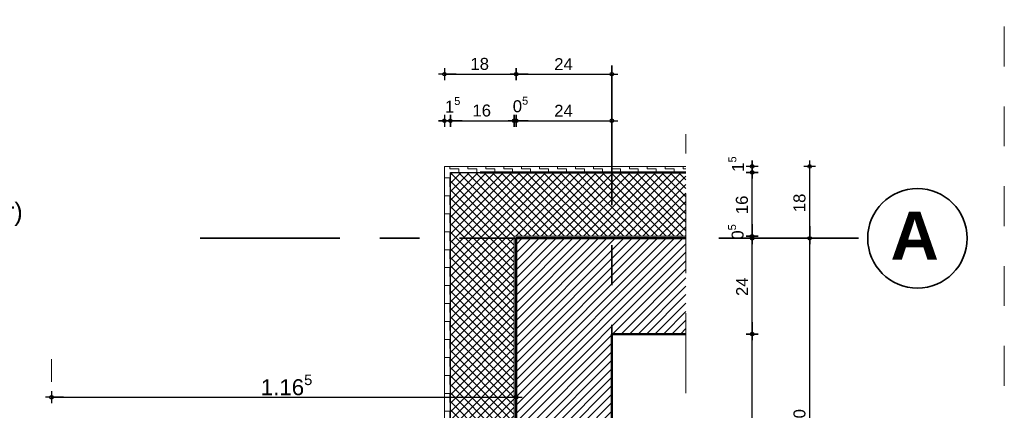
# Model space of a CAD drawing. Header units: metres. Extents: x 1314 to 1415, y -87 to -52.
# Tile 575 of 656: x 1412.799 to 1415.268, y -75.687 to -74.709. Entities that reach past the tile are written whole.
import ezdxf

# ---------------------------------------------------------------- set-up
doc = ezdxf.new("R2010")
doc.units = ezdxf.units.M
doc.header["$PDMODE"] = 65
for name, pattern in [('AUSGEZOGEN', [0]), ('PUNKT2_S9', [0.0015, 0, -0.0015]), ('STRICHLINIE2_S3', [0.275, 0.2, -0.075]), ('STRICHLINIE_S4', [0.008, 0.006, -0.002]), ('STRICHPUNKT2_S5', [0.5, 0.35, -0.05, 0.05, -0.05])]:
    doc.linetypes.add(name, pattern=pattern)
doc.layers.add('XR$8$_42154', color=7, linetype='Continuous')
for name, color, linetype, lineweight in [('XR$8$Achsen', 4, 'AUSGEZOGEN', 13), ('XR$8$Allgemein', 4, 'AUSGEZOGEN', 13), ('XR$8$Maßlinie 1_50', 7, 'AUSGEZOGEN', 25), ('XR$8$Muster', 4, 'AUSGEZOGEN', 13), ('XR$8$Schraffur', 4, 'AUSGEZOGEN', 13), ('XR$8$Text 1_50', 3, 'AUSGEZOGEN', 18), ('XR$8$Wand', 1, 'AUSGEZOGEN', 50), ('XR$8$Wand Mauerwerk tr_1', 42, 'AUSGEZOGEN', 18)]:
    doc.layers.add(name, color=color, linetype=linetype, lineweight=lineweight)
doc.styles.add('ARIAL', font='arial.ttf')
doc.dimstyles.new('DIMSTYLE_49', dxfattribs={"dimtxt": 0.03, "dimasz": 0.03, "dimexe": 0, "dimexo": 1e-06, "dimgap": 0.015, "dimtad": 2, "dimdec": 0, "dimlfac": 100, "dimrnd": 0.5, "dimzin": 12, "dimdsep": 46, "dimtxsty": 'ARIAL', "dimblk1": 'ALL_ML_KREIS', "dimblk2": 'ALL_ML_KREIS', "dimsah": 1, "dimcen": 0, "dimse1": 1, "dimse2": 1, "dimclrd": 7, "dimclre": 7, "dimclrt": 7, "dimadec": 0, "dimazin": 0, "dimtfac": 1, "dimtdec": 0, "dimtix": 1, "dimtmove": 2, "dimatfit": 3, "dimfxl": 0, "dimtzin": 0, "dimlwd": 0, "dimlwe": 25, "dimarcsym": 0})
doc.dimstyles.new('DIMSTYLE_54', dxfattribs={"dimtxt": 0.03, "dimasz": 0.03, "dimexe": 0, "dimexo": 1e-06, "dimgap": 0.015, "dimtad": 2, "dimdec": 1, "dimlfac": 100, "dimrnd": 0.5, "dimzin": 12, "dimdsep": 46, "dimtxsty": 'ARIAL', "dimblk1": 'ALL_ML_KREIS', "dimblk2": 'ALL_ML_KREIS', "dimsah": 1, "dimcen": 0, "dimse1": 1, "dimse2": 1, "dimclrd": 7, "dimclre": 7, "dimclrt": 7, "dimadec": 0, "dimazin": 0, "dimtfac": 1, "dimtdec": 0, "dimtix": 1, "dimtmove": 2, "dimatfit": 3, "dimfxl": 0, "dimtvp": 1.2, "dimtzin": 0, "dimlwd": 0, "dimlwe": 25, "dimarcsym": 0})
doc.dimstyles.new('DIMSTYLE_57', dxfattribs={"dimtxt": 0.03, "dimasz": 0.03, "dimexe": 0, "dimexo": 1e-06, "dimgap": 0.015, "dimtad": 2, "dimdec": 1, "dimlfac": 100, "dimrnd": 0.5, "dimzin": 4, "dimdsep": 46, "dimtxsty": 'ARIAL', "dimblk1": 'ALL_ML_KREIS', "dimblk2": 'ALL_ML_KREIS', "dimsah": 1, "dimcen": 0, "dimse1": 1, "dimse2": 1, "dimclrd": 7, "dimclre": 7, "dimclrt": 7, "dimadec": 0, "dimazin": 0, "dimtfac": 1, "dimtdec": 0, "dimtix": 1, "dimtmove": 2, "dimatfit": 3, "dimfxl": 0, "dimtvp": 1.2, "dimtzin": 0, "dimlwd": 0, "dimlwe": 25, "dimarcsym": 0})
doc.dimstyles.new('DIMSTYLE_58', dxfattribs={"dimtxt": 0.03, "dimasz": 0.03, "dimexe": 0, "dimexo": 1e-06, "dimgap": 0.015, "dimtad": 2, "dimdec": 1, "dimlfac": 100, "dimrnd": 0.5, "dimzin": 4, "dimdsep": 46, "dimtxsty": 'ARIAL', "dimblk1": 'ALL_ML_KREIS', "dimblk2": 'ALL_ML_KREIS', "dimsah": 1, "dimcen": 0, "dimse1": 1, "dimse2": 1, "dimclrd": 7, "dimclre": 7, "dimclrt": 7, "dimadec": 0, "dimazin": 0, "dimtfac": 1, "dimtdec": 0, "dimtix": 1, "dimtmove": 2, "dimatfit": 3, "dimfxl": 0, "dimtzin": 0, "dimlwd": 0, "dimlwe": 25, "dimarcsym": 0})
doc.dimstyles.new('DIMSTYLE_61', dxfattribs={"dimtxt": 0.04, "dimasz": 0.03, "dimexe": 0, "dimexo": 1e-06, "dimgap": 0.02, "dimtad": 2, "dimdec": 3, "dimrnd": 0.005, "dimzin": 4, "dimdsep": 46, "dimtxsty": 'ARIAL', "dimblk1": 'ALL_ML_KREIS', "dimblk2": 'ALL_ML_KREIS', "dimsah": 1, "dimcen": 0, "dimse1": 1, "dimse2": 1, "dimclrd": 7, "dimclre": 7, "dimclrt": 7, "dimadec": 0, "dimazin": 0, "dimtfac": 1, "dimtdec": 0, "dimtix": 1, "dimtmove": 2, "dimatfit": 3, "dimfxl": 0, "dimtzin": 0, "dimlwd": 0, "dimlwe": 25, "dimarcsym": 0})

# ---------------------------------------------------------------- blocks, each defined once
blk = doc.blocks.new('ALL_ML_KREIS')
at = {"color": 0, "linetype": 'ByBlock', "lineweight": -2}
for p, q in [((-1, 0), (0.5, 0)), ((0, -0.5), (0, 0.5))]:
    blk.add_line(p, q, dxfattribs=at)
blk.add_circle((0, 0), 0.15, dxfattribs=at)
blk = doc.blocks.new('*D454')
at = {"layer": 'DEFPOINTS', "color": 7, "linetype": 'AUSGEZOGEN', "lineweight": 25, "transparency": 33554687}
for p in [(1414.2838, -75.4964), (1414.2838, -76.1464), (1414.6353, -76.1464)]:
    blk.add_point(p, dxfattribs=at)
at = {"layer": 'XR$8$Maßlinie 1_50', "color": 7, "linetype": 'AUSGEZOGEN', "lineweight": -2, "transparency": 33554687}
blk.add_line((1414.6353, -76.1464), (1414.6353, -75.4964), dxfattribs=at)
at = {"layer": 'XR$8$Maßlinie 1_50', "color": 7, "linetype": 'AUSGEZOGEN', "lineweight": 25, "transparency": 33554687, "xscale": 0.03, "yscale": 0.03, "zscale": 0.03}
for p, rotation in [((1414.6353, -75.4964), 90), ((1414.6353, -76.1464), 270)]:
    blk.add_blockref('ALL_ML_KREIS', p, dxfattribs=dict(at, rotation=rotation))
at = {"layer": 'XR$8$Maßlinie 1_50', "color": 7, "linetype": 'AUSGEZOGEN', "lineweight": 25, "transparency": 33554687, "insert": (1414.6098, -75.8228), "char_height": 0.03, "width": 0.06, "attachment_point": 5, "rotation": 90, "style": 'ARIAL'}
blk.add_mtext('\\A1;{65}', dxfattribs=at)
blk = doc.blocks.new('*D455')
at = {"layer": 'DEFPOINTS', "color": 7, "linetype": 'AUSGEZOGEN', "lineweight": 25, "transparency": 33554687}
for p in [(1414.2838, -75.2564), (1414.2838, -75.4964), (1414.6353, -75.4964)]:
    blk.add_point(p, dxfattribs=at)
at = {"layer": 'XR$8$Maßlinie 1_50', "color": 7, "linetype": 'AUSGEZOGEN', "lineweight": -2, "transparency": 33554687}
blk.add_line((1414.6353, -75.4964), (1414.6353, -75.2564), dxfattribs=at)
at = {"layer": 'XR$8$Maßlinie 1_50', "color": 7, "linetype": 'AUSGEZOGEN', "lineweight": 25, "transparency": 33554687, "xscale": 0.03, "yscale": 0.03, "zscale": 0.03}
for p, rotation in [((1414.6353, -75.2564), 90), ((1414.6353, -75.4964), 270)]:
    blk.add_blockref('ALL_ML_KREIS', p, dxfattribs=dict(at, rotation=rotation))
at = {"layer": 'XR$8$Maßlinie 1_50', "color": 7, "linetype": 'AUSGEZOGEN', "lineweight": 25, "transparency": 33554687, "insert": (1414.6103, -75.3777), "char_height": 0.03, "width": 0.06, "attachment_point": 5, "rotation": 90, "style": 'ARIAL'}
blk.add_mtext('\\A1;{24}', dxfattribs=at)
blk = doc.blocks.new('*D456')
at = {"layer": 'DEFPOINTS', "color": 7, "linetype": 'AUSGEZOGEN', "lineweight": 25, "transparency": 33554687}
for p in [(1414.2838, -75.2564), (1414.2888, -75.2514), (1414.6353, -75.2564)]:
    blk.add_point(p, dxfattribs=at)
at = {"layer": 'XR$8$Maßlinie 1_50', "color": 7, "linetype": 'AUSGEZOGEN', "lineweight": -2, "transparency": 33554687}
blk.add_line((1414.6353, -75.2564), (1414.6353, -75.2514), dxfattribs=at)
at = {"layer": 'XR$8$Maßlinie 1_50', "color": 7, "linetype": 'AUSGEZOGEN', "lineweight": 25, "transparency": 33554687, "xscale": 0.03, "yscale": 0.03, "zscale": 0.03}
for p, rotation in [((1414.6353, -75.2564), 270), ((1414.6353, -75.2514), 90)]:
    blk.add_blockref('ALL_ML_KREIS', p, dxfattribs=dict(at, rotation=rotation))
at = {"layer": 'XR$8$Maßlinie 1_50', "color": 7, "linetype": 'AUSGEZOGEN', "lineweight": 25, "transparency": 33554687, "insert": (1414.5948, -75.2405), "char_height": 0.03, "width": 0.09, "attachment_point": 5, "rotation": 90, "style": 'ARIAL'}
blk.add_mtext('\\A1;{\\A1;{0\\H0.019800;\\S5^ ;}}', dxfattribs=at)
blk = doc.blocks.new('*D457')
at = {"layer": 'DEFPOINTS', "color": 7, "linetype": 'AUSGEZOGEN', "lineweight": 25, "transparency": 33554687}
for p in [(1414.4488, -75.0914), (1414.2888, -75.2514), (1414.6353, -75.2514)]:
    blk.add_point(p, dxfattribs=at)
at = {"layer": 'XR$8$Maßlinie 1_50', "color": 7, "linetype": 'AUSGEZOGEN', "lineweight": -2, "transparency": 33554687}
blk.add_line((1414.6353, -75.2514), (1414.6353, -75.0914), dxfattribs=at)
at = {"layer": 'XR$8$Maßlinie 1_50', "color": 7, "linetype": 'AUSGEZOGEN', "lineweight": 25, "transparency": 33554687, "xscale": 0.03, "yscale": 0.03, "zscale": 0.03}
for p, rotation in [((1414.6353, -75.0914), 90), ((1414.6353, -75.2514), 270)]:
    blk.add_blockref('ALL_ML_KREIS', p, dxfattribs=dict(at, rotation=rotation))
at = {"layer": 'XR$8$Maßlinie 1_50', "color": 7, "linetype": 'AUSGEZOGEN', "lineweight": 25, "transparency": 33554687, "insert": (1414.6098, -75.1727), "char_height": 0.03, "width": 0.06, "attachment_point": 5, "rotation": 90, "style": 'ARIAL'}
blk.add_mtext('\\A1;{16}', dxfattribs=at)
blk = doc.blocks.new('*D458')
at = {"layer": 'DEFPOINTS', "color": 7, "linetype": 'AUSGEZOGEN', "lineweight": 25, "transparency": 33554687}
for p in [(1414.4638, -75.0764), (1414.4488, -75.0914), (1414.6353, -75.0914)]:
    blk.add_point(p, dxfattribs=at)
at = {"layer": 'XR$8$Maßlinie 1_50', "color": 7, "linetype": 'AUSGEZOGEN', "lineweight": -2, "transparency": 33554687}
blk.add_line((1414.6353, -75.0914), (1414.6353, -75.0764), dxfattribs=at)
at = {"layer": 'XR$8$Maßlinie 1_50', "color": 7, "linetype": 'AUSGEZOGEN', "lineweight": 25, "transparency": 33554687, "xscale": 0.03, "yscale": 0.03, "zscale": 0.03}
for p, rotation in [((1414.6353, -75.0914), 270), ((1414.6353, -75.0764), 90)]:
    blk.add_blockref('ALL_ML_KREIS', p, dxfattribs=dict(at, rotation=rotation))
at = {"layer": 'XR$8$Maßlinie 1_50', "color": 7, "linetype": 'AUSGEZOGEN', "lineweight": 25, "transparency": 33554687, "insert": (1414.5953, -75.0705), "char_height": 0.03, "width": 0.09, "attachment_point": 5, "rotation": 90, "style": 'ARIAL'}
blk.add_mtext('\\A1;{\\A1;{1\\H0.019800;\\S5^ ;}}', dxfattribs=at)
blk = doc.blocks.new('*D459')
at = {"layer": 'DEFPOINTS', "color": 7, "linetype": 'AUSGEZOGEN', "lineweight": 25, "transparency": 33554687}
for p in [(1413.8638, -74.9619), (1413.8638, -75.3394), (1413.8788, -75.3394)]:
    blk.add_point(p, dxfattribs=at)
at = {"layer": 'XR$8$Maßlinie 1_50', "color": 7, "linetype": 'AUSGEZOGEN', "lineweight": -2, "transparency": 33554687}
blk.add_line((1413.8638, -74.9619), (1413.8788, -74.9619), dxfattribs=at)
at = {"layer": 'XR$8$Maßlinie 1_50', "color": 7, "linetype": 'AUSGEZOGEN', "lineweight": 25, "transparency": 33554687, "xscale": 0.03, "yscale": 0.03, "zscale": 0.03, "rotation": 180}
blk.add_blockref('ALL_ML_KREIS', (1413.8638, -74.9619), dxfattribs=at)
at = {"layer": 'XR$8$Maßlinie 1_50', "color": 7, "linetype": 'AUSGEZOGEN', "lineweight": 25, "transparency": 33554687, "xscale": 0.03, "yscale": 0.03, "zscale": 0.03}
blk.add_blockref('ALL_ML_KREIS', (1413.8788, -74.9619), dxfattribs=at)
at = {"layer": 'XR$8$Maßlinie 1_50', "color": 7, "linetype": 'AUSGEZOGEN', "lineweight": 25, "transparency": 33554687, "insert": (1413.8846, -74.9219), "char_height": 0.03, "width": 0.09, "attachment_point": 5, "style": 'ARIAL'}
blk.add_mtext('\\A1;{\\A1;{1\\H0.019800;\\S5^ ;}}', dxfattribs=at)
blk = doc.blocks.new('*D460')
at = {"layer": 'DEFPOINTS', "color": 7, "linetype": 'AUSGEZOGEN', "lineweight": 25, "transparency": 33554687}
for p in [(1413.8788, -74.9619), (1413.8788, -75.3394), (1414.0388, -75.3344)]:
    blk.add_point(p, dxfattribs=at)
at = {"layer": 'XR$8$Maßlinie 1_50', "color": 7, "linetype": 'AUSGEZOGEN', "lineweight": -2, "transparency": 33554687}
blk.add_line((1413.8788, -74.9619), (1414.0388, -74.9619), dxfattribs=at)
at = {"layer": 'XR$8$Maßlinie 1_50', "color": 7, "linetype": 'AUSGEZOGEN', "lineweight": 25, "transparency": 33554687, "xscale": 0.03, "yscale": 0.03, "zscale": 0.03, "rotation": 180}
blk.add_blockref('ALL_ML_KREIS', (1413.8788, -74.9619), dxfattribs=at)
at = {"layer": 'XR$8$Maßlinie 1_50', "color": 7, "linetype": 'AUSGEZOGEN', "lineweight": 25, "transparency": 33554687, "xscale": 0.03, "yscale": 0.03, "zscale": 0.03}
blk.add_blockref('ALL_ML_KREIS', (1414.0388, -74.9619), dxfattribs=at)
at = {"layer": 'XR$8$Maßlinie 1_50', "color": 7, "linetype": 'AUSGEZOGEN', "lineweight": 25, "transparency": 33554687, "insert": (1413.9574, -74.9364), "char_height": 0.03, "width": 0.12, "attachment_point": 5, "style": 'ARIAL'}
blk.add_mtext('\\A1;{\\A1;{16\\H0.019800;\\S^ ;}}', dxfattribs=at)
blk = doc.blocks.new('*D461')
at = {"layer": 'DEFPOINTS', "color": 7, "linetype": 'AUSGEZOGEN', "lineweight": 25, "transparency": 33554687}
for p in [(1414.0388, -74.9619), (1414.0388, -75.3344), (1414.0438, -75.5894)]:
    blk.add_point(p, dxfattribs=at)
at = {"layer": 'XR$8$Maßlinie 1_50', "color": 7, "linetype": 'AUSGEZOGEN', "lineweight": -2, "transparency": 33554687}
blk.add_line((1414.0388, -74.9619), (1414.0438, -74.9619), dxfattribs=at)
at = {"layer": 'XR$8$Maßlinie 1_50', "color": 7, "linetype": 'AUSGEZOGEN', "lineweight": 25, "transparency": 33554687, "xscale": 0.03, "yscale": 0.03, "zscale": 0.03}
blk.add_blockref('ALL_ML_KREIS', (1414.0438, -74.9619), dxfattribs=at)
at = {"layer": 'XR$8$Maßlinie 1_50', "color": 7, "linetype": 'AUSGEZOGEN', "lineweight": 25, "transparency": 33554687, "xscale": 0.03, "yscale": 0.03, "zscale": 0.03, "rotation": 180}
blk.add_blockref('ALL_ML_KREIS', (1414.0388, -74.9619), dxfattribs=at)
at = {"layer": 'XR$8$Maßlinie 1_50', "color": 7, "linetype": 'AUSGEZOGEN', "lineweight": 25, "transparency": 33554687, "insert": (1414.0546, -74.9214), "char_height": 0.03, "width": 0.09, "attachment_point": 5, "style": 'ARIAL'}
blk.add_mtext('\\A1;{\\A1;{0\\H0.019800;\\S5^ ;}}', dxfattribs=at)
blk = doc.blocks.new('*D462')
at = {"layer": 'DEFPOINTS', "color": 7, "linetype": 'AUSGEZOGEN', "lineweight": 25, "transparency": 33554687}
for p in [(1414.0438, -74.9619), (1414.2838, -75.5527), (1414.0438, -75.5894)]:
    blk.add_point(p, dxfattribs=at)
at = {"layer": 'XR$8$Maßlinie 1_50', "color": 7, "linetype": 'AUSGEZOGEN', "lineweight": -2, "transparency": 33554687}
blk.add_line((1414.0438, -74.9619), (1414.2838, -74.9619), dxfattribs=at)
at = {"layer": 'XR$8$Maßlinie 1_50', "color": 7, "linetype": 'AUSGEZOGEN', "lineweight": 25, "transparency": 33554687, "xscale": 0.03, "yscale": 0.03, "zscale": 0.03, "rotation": 180}
blk.add_blockref('ALL_ML_KREIS', (1414.0438, -74.9619), dxfattribs=at)
at = {"layer": 'XR$8$Maßlinie 1_50', "color": 7, "linetype": 'AUSGEZOGEN', "lineweight": 25, "transparency": 33554687, "xscale": 0.03, "yscale": 0.03, "zscale": 0.03}
blk.add_blockref('ALL_ML_KREIS', (1414.2838, -74.9619), dxfattribs=at)
at = {"layer": 'XR$8$Maßlinie 1_50', "color": 7, "linetype": 'AUSGEZOGEN', "lineweight": 25, "transparency": 33554687, "insert": (1414.1625, -74.9369), "char_height": 0.03, "width": 0.12, "attachment_point": 5, "style": 'ARIAL'}
blk.add_mtext('\\A1;{\\A1;{24\\H0.019800;\\S^ ;}}', dxfattribs=at)
blk = doc.blocks.new('*D463')
at = {"layer": 'DEFPOINTS', "color": 7, "linetype": 'AUSGEZOGEN', "lineweight": 25, "transparency": 33554687}
for p in [(1413.8638, -74.8451), (1413.8638, -75.4713), (1414.0438, -75.5219)]:
    blk.add_point(p, dxfattribs=at)
at = {"layer": 'XR$8$Maßlinie 1_50', "color": 7, "linetype": 'AUSGEZOGEN', "lineweight": -2, "transparency": 33554687}
blk.add_line((1413.8638, -74.8451), (1414.0438, -74.8451), dxfattribs=at)
at = {"layer": 'XR$8$Maßlinie 1_50', "color": 7, "linetype": 'AUSGEZOGEN', "lineweight": 25, "transparency": 33554687, "xscale": 0.03, "yscale": 0.03, "zscale": 0.03, "rotation": 180}
blk.add_blockref('ALL_ML_KREIS', (1413.8638, -74.8451), dxfattribs=at)
at = {"layer": 'XR$8$Maßlinie 1_50', "color": 7, "linetype": 'AUSGEZOGEN', "lineweight": 25, "transparency": 33554687, "xscale": 0.03, "yscale": 0.03, "zscale": 0.03}
blk.add_blockref('ALL_ML_KREIS', (1414.0438, -74.8451), dxfattribs=at)
at = {"layer": 'XR$8$Maßlinie 1_50', "color": 7, "linetype": 'AUSGEZOGEN', "lineweight": 25, "transparency": 33554687, "insert": (1413.9524, -74.8196), "char_height": 0.03, "width": 0.12, "attachment_point": 5, "style": 'ARIAL'}
blk.add_mtext('\\A1;{\\A1;{18\\H0.019800;\\S^ ;}}', dxfattribs=at)
blk = doc.blocks.new('*D464')
at = {"layer": 'DEFPOINTS', "color": 7, "linetype": 'AUSGEZOGEN', "lineweight": 25, "transparency": 33554687}
for p in [(1414.0438, -74.8451), (1414.2838, -75.4964), (1414.0438, -75.5219)]:
    blk.add_point(p, dxfattribs=at)
at = {"layer": 'XR$8$Maßlinie 1_50', "color": 7, "linetype": 'AUSGEZOGEN', "lineweight": -2, "transparency": 33554687}
blk.add_line((1414.0438, -74.8451), (1414.2838, -74.8451), dxfattribs=at)
at = {"layer": 'XR$8$Maßlinie 1_50', "color": 7, "linetype": 'AUSGEZOGEN', "lineweight": 25, "transparency": 33554687, "xscale": 0.03, "yscale": 0.03, "zscale": 0.03, "rotation": 180}
blk.add_blockref('ALL_ML_KREIS', (1414.0438, -74.8451), dxfattribs=at)
at = {"layer": 'XR$8$Maßlinie 1_50', "color": 7, "linetype": 'AUSGEZOGEN', "lineweight": 25, "transparency": 33554687, "xscale": 0.03, "yscale": 0.03, "zscale": 0.03}
blk.add_blockref('ALL_ML_KREIS', (1414.2838, -74.8451), dxfattribs=at)
at = {"layer": 'XR$8$Maßlinie 1_50', "color": 7, "linetype": 'AUSGEZOGEN', "lineweight": 25, "transparency": 33554687, "insert": (1414.1625, -74.8201), "char_height": 0.03, "width": 0.12, "attachment_point": 5, "style": 'ARIAL'}
blk.add_mtext('\\A1;{\\A1;{24\\H0.019800;\\S^ ;}}', dxfattribs=at)
blk = doc.blocks.new('*D465')
at = {"layer": 'DEFPOINTS', "color": 7, "linetype": 'AUSGEZOGEN', "lineweight": 25, "transparency": 33554687}
for p in [(1414.2838, -75.2564), (1414.2838, -76.1564), (1414.7796, -76.1564)]:
    blk.add_point(p, dxfattribs=at)
at = {"layer": 'XR$8$Maßlinie 1_50', "color": 7, "linetype": 'AUSGEZOGEN', "lineweight": -2, "transparency": 33554687}
blk.add_line((1414.7796, -76.1564), (1414.7796, -75.2564), dxfattribs=at)
at = {"layer": 'XR$8$Maßlinie 1_50', "color": 7, "linetype": 'AUSGEZOGEN', "lineweight": 25, "transparency": 33554687, "xscale": 0.03, "yscale": 0.03, "zscale": 0.03}
for p, rotation in [((1414.7796, -75.2564), 90), ((1414.7796, -76.1564), 270)]:
    blk.add_blockref('ALL_ML_KREIS', p, dxfattribs=dict(at, rotation=rotation))
at = {"layer": 'XR$8$Maßlinie 1_50', "color": 7, "linetype": 'AUSGEZOGEN', "lineweight": 25, "transparency": 33554687, "insert": (1414.7541, -75.7077), "char_height": 0.03, "width": 0.06, "attachment_point": 5, "rotation": 90, "style": 'ARIAL'}
blk.add_mtext('\\A1;{90}', dxfattribs=at)
blk = doc.blocks.new('*D466')
at = {"layer": 'DEFPOINTS', "color": 7, "linetype": 'AUSGEZOGEN', "lineweight": 25, "transparency": 33554687}
for p in [(1414.2838, -75.0764), (1414.2838, -75.2564), (1414.7796, -75.2564)]:
    blk.add_point(p, dxfattribs=at)
at = {"layer": 'XR$8$Maßlinie 1_50', "color": 7, "linetype": 'AUSGEZOGEN', "lineweight": -2, "transparency": 33554687}
blk.add_line((1414.7796, -75.2564), (1414.7796, -75.0764), dxfattribs=at)
at = {"layer": 'XR$8$Maßlinie 1_50', "color": 7, "linetype": 'AUSGEZOGEN', "lineweight": 25, "transparency": 33554687, "xscale": 0.03, "yscale": 0.03, "zscale": 0.03}
for p, rotation in [((1414.7796, -75.0764), 90), ((1414.7796, -75.2564), 270)]:
    blk.add_blockref('ALL_ML_KREIS', p, dxfattribs=dict(at, rotation=rotation))
at = {"layer": 'XR$8$Maßlinie 1_50', "color": 7, "linetype": 'AUSGEZOGEN', "lineweight": 25, "transparency": 33554687, "insert": (1414.7541, -75.1678), "char_height": 0.03, "width": 0.06, "attachment_point": 5, "rotation": 90, "style": 'ARIAL'}
blk.add_mtext('\\A1;{18}', dxfattribs=at)
blk = doc.blocks.new('*D483')
at = {"layer": 'DEFPOINTS', "color": 7, "linetype": 'AUSGEZOGEN', "lineweight": 25, "transparency": 33554687}
for p in [(1412.8788, -75.6547), (1412.8788, -76.0432), (1414.0438, -76.0288)]:
    blk.add_point(p, dxfattribs=at)
at = {"layer": 'XR$8$Maßlinie 1_50', "color": 7, "linetype": 'AUSGEZOGEN', "lineweight": -2, "transparency": 33554687}
blk.add_line((1412.8788, -75.6547), (1414.0438, -75.6547), dxfattribs=at)
at = {"layer": 'XR$8$Maßlinie 1_50', "color": 7, "linetype": 'AUSGEZOGEN', "lineweight": 25, "transparency": 33554687, "xscale": 0.03, "yscale": 0.03, "zscale": 0.03, "rotation": 180}
blk.add_blockref('ALL_ML_KREIS', (1412.8788, -75.6547), dxfattribs=at)
at = {"layer": 'XR$8$Maßlinie 1_50', "color": 7, "linetype": 'AUSGEZOGEN', "lineweight": 25, "transparency": 33554687, "xscale": 0.03, "yscale": 0.03, "zscale": 0.03}
blk.add_blockref('ALL_ML_KREIS', (1414.0438, -75.6547), dxfattribs=at)
at = {"layer": 'XR$8$Maßlinie 1_50', "color": 7, "linetype": 'AUSGEZOGEN', "lineweight": 25, "transparency": 33554687, "insert": (1413.4682, -75.624), "char_height": 0.04, "width": 0.2, "attachment_point": 5, "style": 'ARIAL'}
blk.add_mtext('\\A1;{\\A1;{1.16\\H0.026400;\\S5^ ;}}', dxfattribs=at)

msp = doc.modelspace()

# ---------------------------------------------------------------- hatches: boundary and pattern name
at = {"layer": 'XR$8$Allgemein', "linetype": 'AUSGEZOGEN', "lineweight": 13, "transparency": 33554687}
h = msp.add_hatch(dxfattribs=at)
h.set_pattern_fill('SCHRAFFUR_6', color=4, scale=0.01, style=0, pattern_type=2)
h.set_pattern_definition([(45, (0, 0), (-0.01060660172, 0.01060660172), []), (135, (0, 0), (-0.01060660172, -0.01060660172), [])])
h.paths.add_polyline_path([(1414.0388, -75.2514), (1414.4693, -75.2514), (1414.4693, -75.0914), (1413.8788, -75.0914), (1413.8788, -76.1564), (1414.0388, -76.1564)], flags=0)
at = {"layer": 'XR$8$Muster', "linetype": 'AUSGEZOGEN', "lineweight": 13, "transparency": 33554687}
h = msp.add_hatch(dxfattribs=at)
h.set_pattern_fill('MUSTER', color=4, scale=0.0225, style=0, pattern_type=2)
h.set_pattern_definition([(0, (0.045, 0.045), (0.0225, 0.0225), [0.0225, -0.0225]), (90, (0.045, 0.045), (-0.0225, 0.0225), [0.0225, -0.0225])])
h.paths.add_polyline_path([(1414.4693, -75.0914), (1414.4693, -75.0764), (1413.8638, -75.0764), (1413.8638, -75.9964), (1413.8788, -75.9964), (1413.8788, -75.0914)], flags=0)
at = {"layer": 'XR$8$Schraffur', "linetype": 'AUSGEZOGEN', "lineweight": 13, "transparency": 33554687}
h = msp.add_hatch(dxfattribs=at)
h.set_pattern_fill('SCHRAFFUR_5', color=52, scale=0.01, style=0, pattern_type=2)
h.set_pattern_definition([(45, (0, 0), (-0.02121320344, 0.02121320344), []), (45, (-0.010607, 0.010607), (-0.02121320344, 0.02121320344), [])])
h.paths.add_polyline_path([(1414.2838, -75.4964), (1414.4693, -75.4964), (1414.4693, -75.2564), (1414.0438, -75.2564), (1414.0438, -76.1464), (1414.2838, -76.1464)], flags=0)

# ---------------------------------------------------------------- linework, layer by layer
at = {"layer": 'XR$8$_42154', "color": 7, "linetype": 'STRICHLINIE2_S3', "lineweight": 13, "transparency": 33554687}
msp.add_line((1414.4693, -75.6442), (1414.4693, -74.9953), dxfattribs=at)
msp.add_line((1414.4693, -75.6442), (1414.4693, -74.9953), dxfattribs=at)
at = {"layer": 'XR$8$Achsen', "color": 4, "linetype": 'STRICHPUNKT2_S5', "lineweight": 35, "transparency": 33554687}
for p, q in [((1414.2838, -77.1235), (1414.2838, -74.7539)), ((1413.2518, -75.2564), (1414.9249, -75.2564))]:
    msp.add_line(p, q, dxfattribs=at)
at = {"layer": 'XR$8$Achsen', "color": 4, "linetype": 'AUSGEZOGEN', "lineweight": 35, "transparency": 33554687}
msp.add_circle((1415.0497, -75.2564), 0.1247, dxfattribs=at)
at = {"layer": 'XR$8$Allgemein', "color": 4, "linetype": 'AUSGEZOGEN', "lineweight": 13, "transparency": 33554687}
msp.add_line((1414.0388, -75.2514), (1414.4693, -75.2514), dxfattribs=at)
at = {"layer": 'XR$8$Wand', "color": 1, "linetype": 'AUSGEZOGEN', "lineweight": 13, "transparency": 33554687}
for p, q in [((1413.8638, -75.0764), (1414.4693, -75.0764)), ((1413.8638, -75.9981), (1413.8638, -75.0764))]:
    msp.add_line(p, q, dxfattribs=at)
at = {"layer": 'XR$8$Wand', "color": 1, "linetype": 'AUSGEZOGEN', "lineweight": 25, "transparency": 33554687}
for p, q in [((1413.8788, -75.0914), (1414.4693, -75.0914)), ((1413.8788, -76.0114), (1413.8788, -75.0914))]:
    msp.add_line(p, q, dxfattribs=at)
at = {"layer": 'XR$8$Wand', "color": 1, "linetype": 'AUSGEZOGEN', "lineweight": 50, "transparency": 33554687}
for p, q in [((1413.9538, -75.0914), (1414.4693, -75.0914)), ((1414.0438, -75.2564), (1414.4693, -75.2564)), ((1414.0438, -76.1464), (1414.0438, -75.2564)), ((1414.0438, -76.1464), (1414.0438, -75.2564)), ((1414.2838, -75.4964), (1414.4693, -75.4964)), ((1414.2838, -76.1464), (1414.2838, -75.4964)), ((1414.2838, -76.1464), (1414.2838, -75.4964))]:
    msp.add_line(p, q, dxfattribs=at)
at = {"layer": 'XR$8$Wand', "color": 4, "linetype": 'AUSGEZOGEN', "lineweight": 13, "transparency": 33554687}
msp.add_line((1414.0388, -76.1564), (1414.0388, -75.2514), dxfattribs=at)
at = {"layer": 'XR$8$Wand Mauerwerk tr_1', "color": 7, "linetype": 'STRICHLINIE_S4', "lineweight": 18, "transparency": 33554687}
msp.add_line((1415.2675, -77.426), (1415.2675, -71.9366), dxfattribs=at)
at = {"layer": 'XR$8$Wand Mauerwerk tr_1', "color": 52, "linetype": 'PUNKT2_S9', "lineweight": 13, "transparency": 33554687}
msp.add_line((1412.8788, -76.0164), (1412.8788, -75.5595), dxfattribs=at)

# ---------------------------------------------------------------- texts
at = {"layer": 'XR$8$Achsen', "color": 4, "linetype": 'AUSGEZOGEN', "lineweight": 35, "transparency": 33554687, "insert": (1414.9823, -75.3098), "char_height": 0.12, "width": 0.186482, "attachment_point": 7, "style": 'ARIAL'}
msp.add_mtext('\\A1;{\\fArial|i0|b1;\\H0.120000;\\W1.000000;\\C4;A}\\P', dxfattribs=at)
at = {"layer": 'XR$8$Text 1_50', "color": 3, "linetype": 'AUSGEZOGEN', "lineweight": 25, "transparency": 33554687, "insert": (1411.436, -74.7915), "char_height": 0.07, "width": 2.192244, "attachment_point": 1, "rotation": 0.1872, "line_spacing_factor": 1.084337, "style": 'ARIAL'}
msp.add_mtext('\\A1;{\\fArial|i0|b1;\\H0.070000;\\W1.000000;\\C3;Detail D003}\\P{\\fArial|i0|b1;\\H0.070000;\\W1.000000;\\C3;Hallensockel M 1:20}\\P{\\fArial|i0|b0;\\H0.070000;\\W1.000000;\\C3;Regelschnitt Halle}\\P{\\fArial|i0|b0;\\H0.045000;\\W1.000000;\\C3;(dargestellt Achsen 3/B; mit Anschluss Außentür)}\\P', dxfattribs=at)

# ---------------------------------------------------------------- dimensions: what is measured, and where the dimension line sits
at = {"layer": 'XR$8$Maßlinie 1_50', "color": 7, "linetype": 'AUSGEZOGEN', "lineweight": 25, "transparency": 33554687}
for base, p1, p2, dimstyle, picture, middle in [((1414.0438, -74.8451), (1413.8638, -75.4713), (1414.0438, -75.5219), 'DIMSTYLE_58', '*D463', (1413.9524, -74.8196)), ((1414.2838, -74.8451), (1414.0438, -75.5219), (1414.2838, -75.4964), 'DIMSTYLE_58', '*D464', (1414.1625, -74.8201)), ((1413.8788, -74.9619), (1413.8638, -75.3394), (1413.8788, -75.3394), 'DIMSTYLE_57', '*D459', (1413.8846, -74.9219)), ((1414.0438, -74.9619), (1414.0388, -75.3344), (1414.0438, -75.5894), 'DIMSTYLE_57', '*D461', (1414.0546, -74.9214)), ((1414.0388, -74.9619), (1413.8788, -75.3394), (1414.0388, -75.3344), 'DIMSTYLE_58', '*D460', (1413.9574, -74.9364)), ((1414.2838, -74.9619), (1414.0438, -75.5894), (1414.2838, -75.5527), 'DIMSTYLE_58', '*D462', (1414.1625, -74.9369)), ((1414.0438, -75.6547), (1412.8788, -76.0432), (1414.0438, -76.0288), 'DIMSTYLE_61', '*D483', (1413.4682, -75.624))]:
    dim = msp.add_linear_dim(base=base, p1=p1, p2=p2, dimstyle=dimstyle, override={"dimpost": '<>', "dimclrd": 7, "dimclre": 7, "dimclrt": 7, "dimlwd": 0, "dimlwe": 25}, dxfattribs=at)
    dim.commit()
    dim.dimension.update_dxf_attribs({"geometry": picture, "text_midpoint": middle, "dimtype": 160})
for base, p1, p2, dimstyle, picture, middle in [((1414.6353, -75.0764), (1414.4488, -75.0914), (1414.4638, -75.0764), 'DIMSTYLE_54', '*D458', (1414.5953, -75.0705)), ((1414.7796, -75.0764), (1414.2838, -75.2564), (1414.2838, -75.0764), 'DIMSTYLE_49', '*D466', (1414.7541, -75.1678)), ((1414.6353, -75.0914), (1414.2888, -75.2514), (1414.4488, -75.0914), 'DIMSTYLE_49', '*D457', (1414.6098, -75.1727)), ((1414.6353, -75.2514), (1414.2838, -75.2564), (1414.2888, -75.2514), 'DIMSTYLE_54', '*D456', (1414.5948, -75.2405)), ((1414.6353, -75.2564), (1414.2838, -75.4964), (1414.2838, -75.2564), 'DIMSTYLE_49', '*D455', (1414.6103, -75.3777)), ((1414.7796, -75.2564), (1414.2838, -76.1564), (1414.2838, -75.2564), 'DIMSTYLE_49', '*D465', (1414.7541, -75.7077)), ((1414.6353, -75.4964), (1414.2838, -76.1464), (1414.2838, -75.4964), 'DIMSTYLE_49', '*D454', (1414.6098, -75.8228))]:
    dim = msp.add_linear_dim(base=base, p1=p1, p2=p2, angle=90, dimstyle=dimstyle, override={"dimpost": '<>', "dimclrd": 7, "dimclre": 7, "dimclrt": 7, "dimlwd": 0, "dimlwe": 25}, dxfattribs=at)
    dim.commit()
    dim.dimension.update_dxf_attribs({"geometry": picture, "text_midpoint": middle, "dimtype": 160})

doc.saveas('drawing.dxf')
